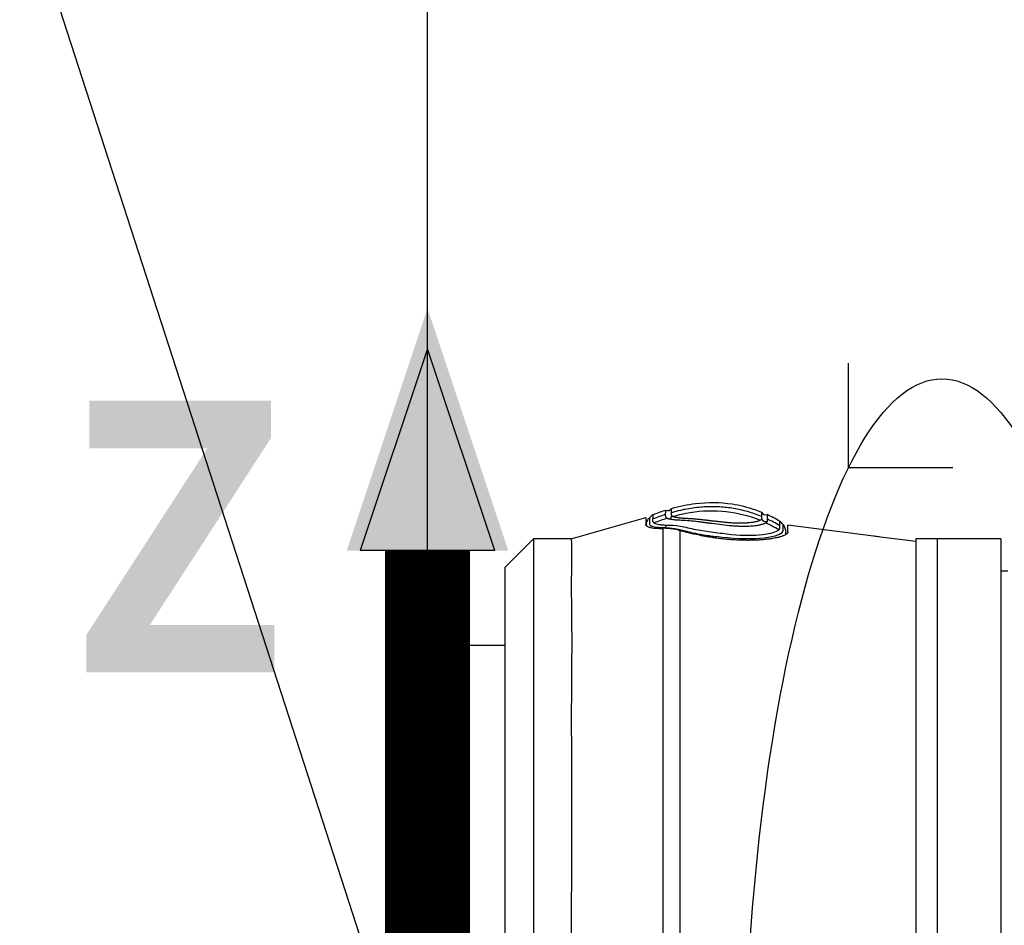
# Model space of a CAD drawing. Header units: millimetres. Extents: x 0 to 4378, y 0 to 2376.
# Tile 453 of 656: x 1376 to 1445, y 1881 to 1945. Entities that reach past the tile are written whole.
import ezdxf

# ---------------------------------------------------------------- set-up
doc = ezdxf.new("R2010")
doc.units = ezdxf.units.MM
doc.header["$LTSCALE"] = 0.2
doc.layers.add('12_Before Rev.Num.', color=5, linetype='Continuous')
doc.layers.add('13_After Rev.Num.', color=6, linetype='Continuous')
doc.styles.add('Rainbow-4.0 Style', font='malgunsl.ttf')
doc.styles.add('Rainbow-5.0 Style', font='malgunsl.ttf')
doc.dimstyles.new('Rainbow-4.0 Style', dxfattribs={"dimtxt": 3.5, "dimasz": 2.5, "dimexe": 1, "dimexo": 1, "dimgap": 1, "dimtad": 1, "dimdsep": 46, "dimtxsty": 'Rainbow-4.0 Style', "dimcen": 0, "dimclrd": 251, "dimclre": 251, "dimclrt": 7, "dimazin": 3, "dimtp": 0.1, "dimtm": 0.1, "dimtfac": 0.61, "dimtmove": 0, "dimatfit": 3, "dimfxl": 1, "dimlwd": -1, "dimlwe": -1, "dimarcsym": 1})
doc.dimstyles.new('Rainbow-5.0 Style', dxfattribs={"dimtxt": 4.5, "dimasz": 2.5, "dimexe": 1, "dimexo": 1, "dimgap": 1, "dimtad": 1, "dimdsep": 46, "dimtxsty": 'Rainbow-5.0 Style', "dimcen": 0, "dimclrd": 251, "dimclre": 251, "dimclrt": 7, "dimazin": 3, "dimtp": 0.1, "dimtm": 0.1, "dimtfac": 0.61, "dimtmove": 0, "dimatfit": 3, "dimfxl": 1, "dimlwd": -1, "dimlwe": -1, "dimarcsym": 1})

# ---------------------------------------------------------------- blocks, each defined once
blk = doc.blocks.new('*D127')
at = {"color": 251, "linetype": 'ByBlock', "transparency": 16777216}
for p, q in [((1404.744, 1904.59), (1404.744, 1965.265)), ((1501.444, 1915.281), (1501.444, 1965.265)), ((1488.944, 1960.265), (1417.244, 1960.265))]:
    blk.add_line(p, q, dxfattribs=at)
at = {"color": 251, "transparency": 16777216}
for points in [[(1417.244, 1962.349), (1417.244, 1958.182), (1404.744, 1960.265)], [(1488.944, 1962.349), (1488.944, 1958.182), (1501.444, 1960.265)]]:
    blk.add_solid(points, dxfattribs=at)
at = {"layer": 'Defpoints', "color": 0, "transparency": 16777216}
for p in [(1404.744, 1960.265), (1501.444, 1910.281), (1404.744, 1899.59)]:
    blk.add_point(p, dxfattribs=at)
at = {"color": 7, "transparency": 16777216, "insert": (1453.094, 1974.313), "char_height": 17.5, "attachment_point": 5, "style": 'Rainbow-4.0 Style'}
blk.add_mtext('96.7', dxfattribs=at)
blk = doc.blocks.new('A$C078f5041')
for p, q in [((-197.241, 1408.2), (-191.98, 1409.703)), ((-191.98, 1409.26), (-191.98, 1409.257)), ((-191.927, 1409.176), (-191.927, 1409.125)), ((-182.086, 1408.557), (-182.086, 1408.538)), ((-181.938, 1408.68), (-181.938, 1409.168)), ((-181.938, 1408.68), (-181.938, 1409.168)), ((-175.9, 1408.399), (-181.938, 1409.168)), ((-201.9, 1406.2), (-199.9, 1408.2)), ((-199.9, 1408.2), (-199.9, 1330.2)), ((-197.241, 1408.2), (-199.9, 1408.2)), ((-189.566, 1408.299), (-189.566, 1408.299)), ((-187.015, 1408.368), (-187.015, 1408.257)), ((-172.9, 1408.014), (-175.4, 1408.332)), ((-172.9, 1408.2), (-172.9, 1330.2)), ((-166.9, 1408.2), (-172.9, 1408.2)), ((-171.4, 1408.2), (-171.4, 1330.2)), ((-166.9, 1408.2), (-166.9, 1330.2)), ((-189.566, 1406.839), (-189.566, 1406.839)), ((-189.566, 1406.439), (-189.566, 1406.439)), ((-201.9, 1332.2), (-201.9, 1406.2)), ((-166.4, 1405.913), (-166.9, 1405.921)), ((-189.566, 1405.438), (-189.566, 1405.438)), ((-189.566, 1405.438), (-189.566, 1405.438)), ((-207.4, 1399.675), (-206.4, 1400.675)), ((-206.4, 1400.675), (-206.4, 1337.725)), ((-201.9, 1400.675), (-206.4, 1400.675)), ((-207.4, 1338.725), (-207.4, 1399.675))]:
    blk.add_line(p, q)
for centre, major_axis, ratio, start_param, end_param in [((-346.402, 580.065), (160.838, 830.247), 0.102375, 0.056039, 0.065477), ((-190.482, 1410.596), (-0.199, 0.356), 0.831407, 2.296035, 3.622073), ((-183.497, 1410.262), (-0.344, -0.089), 0.999995, 0.248571, 1.570796), ((-668.912, -1187.939), (-483.31, -2598.562), 0.058286, 3.120436, 3.126751), ((-190.404, 1410.061), (0.103, -0.425), 0.704383, 5.765376, 7.080828), ((-183.492, 1409.786), (-0.225, -0.286), 0.974625, 5.861247, 7.187926), ((-184.849, 1398.381), (4.315, -11.319), 0.717714, 2.404672, 2.506539), ((-181.898, 1368.514), (-1.503, 41.407), 0.004407, 0.122192, 0.153006), ((-184.743, 1398.865), (-4.562, 11.076), 0.720786, 5.518786, 5.618693)]:
    blk.add_ellipse(centre, major_axis=major_axis, ratio=ratio, start_param=start_param, end_param=end_param)
for points, knots in [([(-190.169, 1410.356), (-189.59, 1410.52), (-189.02, 1410.635), (-187.575, 1410.81), (-186.714, 1410.799), (-185.329, 1410.585), (-184.794, 1410.451), (-184.114, 1410.214), (-183.96, 1410.155), (-183.808, 1410.092)], [0.073579, 0.073579, 0.073579, 0.073579, 1.773456, 1.773456, 4.450629, 4.450629, 6.187837, 6.187837, 6.697117, 6.697117, 6.697117, 6.697117]), ([(-191.698, 1409.716), (-191.655, 1409.753), (-191.614, 1409.789), (-191.573, 1409.825), (-191.538, 1409.855), (-191.503, 1409.885), (-191.469, 1409.915)], [-0.3063844, -0.3063844, -0.3063844, -0.3063844, -0.1395606, -0.1395606, -0.1395606, 0, 0, 0, 0]), ([(-191.47, 1409.609), (-191.46, 1409.715), (-191.465, 1409.793), (-191.466, 1409.893), (-191.467, 1409.917), (-191.469, 1409.915)], [35.720727, 35.720727, 35.720727, 35.720727, 38.259702, 38.259702, 40.798702, 40.798702, 40.798702, 40.798702]), ([(-191.469, 1409.915), (-191.368, 1409.955), (-191.268, 1409.994), (-191.031, 1410.081), (-190.895, 1410.129), (-190.696, 1410.195), (-190.634, 1410.216), (-190.572, 1410.235)], [-1.0896741, -1.0896741, -1.0896741, -1.0896741, -0.7634499, -0.7634499, -0.3184296, -0.3184296, -0.1133023, -0.1133023, -0.1133023, -0.1133023]), ([(-190.577, 1409.93), (-190.577, 1409.982), (-190.573, 1410.028), (-190.569, 1410.106), (-190.57, 1410.138), (-190.57, 1410.212), (-190.571, 1410.236), (-190.572, 1410.235)], [-0.4993421, -0.4993421, -0.4993421, -0.4993421, -0.3742808, -0.3742808, -0.2496082, -0.2496082, -0.0000001, -0.0000001, -0.0000001, -0.0000001]), ([(-190.465, 1409.658), (-190.484, 1409.671), (-190.498, 1409.683), (-190.51, 1409.695), (-190.512, 1409.696), (-190.513, 1409.698), (-190.514, 1409.699), (-190.517, 1409.701), (-190.519, 1409.704), (-190.521, 1409.706), (-190.532, 1409.718), (-190.54, 1409.731), (-190.547, 1409.743), (-190.549, 1409.746), (-190.55, 1409.75), (-190.552, 1409.753), (-190.557, 1409.763), (-190.561, 1409.774), (-190.564, 1409.784), (-190.564, 1409.785), (-190.564, 1409.786), (-190.564, 1409.786), (-190.565, 1409.79), (-190.566, 1409.794), (-190.567, 1409.798), (-190.57, 1409.81), (-190.571, 1409.822), (-190.573, 1409.834), (-190.573, 1409.838), (-190.573, 1409.841), (-190.573, 1409.844), (-190.575, 1409.859), (-190.575, 1409.874), (-190.576, 1409.888), (-190.576, 1409.891), (-190.576, 1409.894), (-190.576, 1409.896), (-190.576, 1409.9), (-190.576, 1409.903), (-190.576, 1409.907), (-190.576, 1409.915), (-190.577, 1409.923), (-190.577, 1409.93)], [-6.865662, -6.865662, -6.865662, -6.865662, -6.609399, -6.609399, -6.609399, -6.579813, -6.579813, -6.579813, -6.53091, -6.53091, -6.53091, -6.266176, -6.266176, -6.266176, -6.199058, -6.199058, -6.199058, -5.970801, -5.970801, -5.970801, -5.957017, -5.957017, -5.957017, -5.869205, -5.869205, -5.869205, -5.609456, -5.609456, -5.609456, -5.540502, -5.540502, -5.540502, -5.212131, -5.212131, -5.212131, -5.149586, -5.149586, -5.149586, -5.069835, -5.069835, -5.069835, -4.883829, -4.883829, -4.883829, -4.883829]), ([(-190.118, 1409.817), (-190.19, 1409.897), (-190.172, 1409.976), (-190.17, 1410.049), (-190.17, 1410.051), (-190.17, 1410.053)], [-6.865662, -6.865662, -6.865662, -6.865662, -5.149247, -5.149247, -5.09617, -5.09617, -5.09617, -5.09617]), ([(-183.811, 1409.787), (-183.969, 1409.852), (-184.129, 1409.913), (-184.453, 1410.026), (-184.618, 1410.079), (-184.95, 1410.174), (-185.116, 1410.217), (-185.445, 1410.291), (-185.607, 1410.323), (-185.932, 1410.377), (-186.096, 1410.4), (-186.425, 1410.437), (-186.59, 1410.451), (-186.844, 1410.465), (-186.932, 1410.469), (-187.196, 1410.476), (-187.373, 1410.476), (-187.733, 1410.465), (-187.915, 1410.455), (-188.283, 1410.423), (-188.468, 1410.402), (-188.838, 1410.35), (-189.023, 1410.319), (-189.316, 1410.262), (-189.423, 1410.24), (-189.742, 1410.168), (-189.955, 1410.114), (-190.17, 1410.053)], [1.942734, 1.942734, 1.942734, 1.942734, 2.457474, 2.457474, 2.98419, 2.98419, 3.510907, 3.510907, 4.015962, 4.015962, 4.522549, 4.522549, 5.027309, 5.027309, 5.294969, 5.294969, 5.829294, 5.829294, 6.374332, 6.374332, 6.921029, 6.921029, 7.461655, 7.461655, 7.771433, 7.771433, 8.384461, 8.384461, 8.384461, 8.384461]), ([(-190.17, 1410.053), (-190.168, 1410.12), (-190.168, 1410.176), (-190.167, 1410.313), (-190.169, 1410.357), (-190.169, 1410.356)], [-5.096168, -5.096168, -5.096168, -5.096168, -3.43283, -3.43283, 0, 0, 0, 0]), ([(-183.918, 1409.511), (-184.087, 1409.58), (-184.258, 1409.644), (-185.234, 1409.974), (-186.09, 1410.132), (-186.95, 1410.165), (-187.796, 1410.196), (-188.631, 1410.108), (-189.652, 1409.885), (-189.856, 1409.835), (-190.06, 1409.778)], [1.993029, 1.993029, 1.993029, 1.993029, 2.541442, 2.541442, 5.082989, 5.1247, 5.1247, 7.624618, 7.624618, 8.25646, 8.25646, 8.25646, 8.25646]), ([(-183.407, 1409.919), (-183.407, 1409.919), (-183.408, 1409.893), (-183.409, 1409.829), (-183.41, 1409.814), (-183.41, 1409.786), (-183.41, 1409.773), (-183.411, 1409.718), (-183.411, 1409.669), (-183.412, 1409.612)], [-0.5012623, -0.5012623, -0.5012623, -0.5012623, -0.2506621, -0.2506621, -0.1880427, -0.1880427, -0.1410103, -0.1410103, -0.0000618, -0.0000618, -0.0000618, -0.0000618]), ([(-191.98, 1409.703), (-191.98, 1409.703), (-191.98, 1409.703), (-191.98, 1409.703), (-191.98, 1409.555), (-191.98, 1409.257)], [0.6052494, 0.6052494, 0.6052494, 0.6052494, 0.6061918, 0.6061918, 1.2123836, 1.2123836, 1.2123836, 1.2123836]), ([(-191.98, 1409.257), (-191.98, 1409.254), (-191.98, 1409.25), (-191.98, 1409.247), (-191.98, 1409.244), (-191.98, 1409.241), (-191.98, 1409.237), (-191.98, 1409.236), (-191.98, 1409.235), (-191.98, 1409.233), (-191.98, 1409.232), (-191.98, 1409.231), (-191.98, 1409.23), (-191.98, 1409.226), (-191.98, 1409.222), (-191.98, 1409.218), (-191.98, 1409.217), (-191.98, 1409.215), (-191.979, 1409.214), (-191.979, 1409.21), (-191.978, 1409.207), (-191.978, 1409.203), (-191.977, 1409.199), (-191.976, 1409.196), (-191.974, 1409.192), (-191.974, 1409.19), (-191.973, 1409.189), (-191.973, 1409.187), (-191.972, 1409.186), (-191.972, 1409.185), (-191.971, 1409.184), (-191.965, 1409.169), (-191.956, 1409.155), (-191.944, 1409.142), (-191.939, 1409.136), (-191.932, 1409.129), (-191.925, 1409.123), (-191.907, 1409.108), (-191.885, 1409.093), (-191.858, 1409.079), (-191.83, 1409.064), (-191.796, 1409.05), (-191.758, 1409.038), (-191.741, 1409.032), (-191.722, 1409.026), (-191.702, 1409.021), (-191.676, 1409.014), (-191.648, 1409.007), (-191.619, 1409.001), (-191.556, 1408.988), (-191.485, 1408.977), (-191.406, 1408.968), (-191.36, 1408.963), (-191.312, 1408.959), (-191.261, 1408.955), (-191.192, 1408.95), (-191.119, 1408.947), (-191.041, 1408.945), (-190.963, 1408.943), (-190.881, 1408.943), (-190.795, 1408.944), (-190.787, 1408.944), (-190.778, 1408.945), (-190.77, 1408.949)], [-0.3780935, -0.3780935, -0.3780935, -0.3780935, -0.3727109, -0.3727109, -0.3727109, -0.3664788, -0.3664788, -0.3664788, -0.3638433, -0.3638433, -0.3638433, -0.3610967, -0.3610967, -0.3610967, -0.3527538, -0.3527538, -0.3527538, -0.3494895, -0.3494895, -0.3494895, -0.3408612, -0.3408612, -0.3408612, -0.3325641, -0.3325641, -0.3325641, -0.3289343, -0.3289343, -0.3289343, -0.3269457, -0.3269457, -0.3269457, -0.296525, -0.296525, -0.296525, -0.2821356, -0.2821356, -0.2821356, -0.2455482, -0.2455482, -0.2455482, -0.2065115, -0.2065115, -0.2065115, -0.188521, -0.188521, -0.188521, -0.1647929, -0.1647929, -0.1647929, -0.1138401, -0.1138401, -0.1138401, -0.084333, -0.084333, -0.084333, -0.0442219, -0.0442219, -0.0442219, -0.0042156, -0.0042156, -0.0042156, -0.0003025, -0.0003025, -0.0003025, -0.0003025]), ([(-191.927, 1409.129), (-191.941, 1409.141), (-191.952, 1409.154), (-191.961, 1409.167), (-191.965, 1409.174), (-191.969, 1409.18), (-191.971, 1409.187), (-191.972, 1409.188), (-191.972, 1409.189), (-191.972, 1409.19), (-191.974, 1409.194), (-191.975, 1409.198), (-191.976, 1409.201), (-191.977, 1409.205), (-191.978, 1409.209), (-191.979, 1409.212), (-191.979, 1409.214), (-191.979, 1409.216), (-191.979, 1409.217), (-191.98, 1409.221), (-191.98, 1409.224), (-191.98, 1409.228), (-191.98, 1409.229), (-191.98, 1409.23), (-191.98, 1409.23)], [-0.11536978, -0.11536978, -0.11536978, -0.11536978, -0.08038727, -0.08038727, -0.08038727, -0.06258633, -0.06258633, -0.06258633, -0.06051252, -0.06051252, -0.06051252, -0.05037031, -0.05037031, -0.05037031, -0.03979883, -0.03979883, -0.03979883, -0.03503989, -0.03503989, -0.03503989, -0.02478401, -0.02478401, -0.02478401, -0.02296161, -0.02296161, -0.02296161, -0.02296161]), ([(-191.927, 1409.218), (-191.927, 1409.218), (-191.928, 1409.201), (-191.927, 1409.155), (-191.927, 1409.146), (-191.927, 1409.136), (-191.927, 1409.125)], [-137.742306, -137.742306, -137.742306, -137.742306, -135.362241, -135.362241, -135.362241, -134.896787, -134.896787, -134.896787, -134.896787]), ([(-191.927, 1409.218), (-191.927, 1409.36), (-191.869, 1409.515), (-191.777, 1409.632), (-191.753, 1409.663), (-191.726, 1409.692), (-191.698, 1409.716)], [0, 0, 0, 0, 0.4588307, 0.4588307, 0.4588307, 0.5812012, 0.5812012, 0.5812012, 0.5812012]), ([(-190.636, 1408.983), (-190.681, 1408.982), (-190.725, 1408.981), (-190.768, 1408.981), (-190.804, 1408.981), (-190.839, 1408.982), (-190.873, 1408.983), (-190.931, 1408.985), (-190.988, 1408.988), (-191.041, 1408.993), (-191.056, 1408.994), (-191.071, 1408.995), (-191.086, 1408.997), (-191.139, 1409.002), (-191.189, 1409.008), (-191.235, 1409.014), (-191.241, 1409.015), (-191.248, 1409.016), (-191.255, 1409.017), (-191.258, 1409.018), (-191.261, 1409.018), (-191.264, 1409.018), (-191.337, 1409.03), (-191.4, 1409.043), (-191.455, 1409.059), (-191.464, 1409.062), (-191.474, 1409.065), (-191.483, 1409.068), (-191.523, 1409.082), (-191.558, 1409.097), (-191.586, 1409.113), (-191.596, 1409.118), (-191.604, 1409.124), (-191.612, 1409.13), (-191.614, 1409.131), (-191.615, 1409.132), (-191.616, 1409.133), (-191.655, 1409.161), (-191.677, 1409.192), (-191.689, 1409.223), (-191.691, 1409.228), (-191.693, 1409.232), (-191.694, 1409.236), (-191.706, 1409.275), (-191.703, 1409.315), (-191.699, 1409.353), (-191.696, 1409.376), (-191.693, 1409.399), (-191.691, 1409.421), (-191.691, 1409.43), (-191.69, 1409.438), (-191.691, 1409.446), (-191.691, 1409.447), (-191.691, 1409.448), (-191.691, 1409.449), (-191.693, 1409.486), (-191.694, 1409.519), (-191.694, 1409.548), (-191.695, 1409.56), (-191.695, 1409.572), (-191.695, 1409.582), (-191.696, 1409.608), (-191.696, 1409.63), (-191.697, 1409.648), (-191.697, 1409.65), (-191.697, 1409.652), (-191.697, 1409.654), (-191.697, 1409.654), (-191.697, 1409.655), (-191.697, 1409.655), (-191.697, 1409.671), (-191.698, 1409.684), (-191.698, 1409.694), (-191.698, 1409.704), (-191.698, 1409.711), (-191.698, 1409.714), (-191.698, 1409.716), (-191.698, 1409.717), (-191.698, 1409.716), (-191.698, 1409.716), (-191.698, 1409.716), (-191.698, 1409.716)], [-37.039105, -37.039105, -37.039105, -37.039105, -36.822836, -36.822836, -36.822836, -36.643389, -36.643389, -36.643389, -36.332343, -36.332343, -36.332343, -36.24204, -36.24204, -36.24204, -35.922154, -35.922154, -35.922154, -35.874662, -35.874662, -35.874662, -35.852961, -35.852961, -35.852961, -35.331588, -35.331588, -35.331588, -35.24004, -35.24004, -35.24004, -34.826921, -34.826921, -34.826921, -34.689772, -34.689772, -34.689772, -34.66644, -34.66644, -34.66644, -33.987442, -33.987442, -33.987442, -33.892512, -33.892512, -33.892512, -33.050799, -33.050799, -33.050799, -32.53158, -32.53158, -32.53158, -32.31956, -32.31956, -32.31956, -32.29683, -32.29683, -32.29683, -31.361691, -31.361691, -31.361691, -30.969429, -30.969429, -30.969429, -30.041878, -30.041878, -30.041878, -29.935323, -29.935323, -29.935323, -29.920458, -29.920458, -29.920458, -29.01852, -29.01852, -29.01852, -28.106501, -28.106501, -28.106501, -27.574383, -27.574383, -27.574383, -27.547428, -27.547428, -27.547428, -27.547428]), ([(-191.389, 1409.331), (-191.395, 1409.336), (-191.4, 1409.341), (-191.405, 1409.345), (-191.415, 1409.356), (-191.424, 1409.367), (-191.432, 1409.378), (-191.437, 1409.386), (-191.442, 1409.394), (-191.447, 1409.401), (-191.451, 1409.409), (-191.455, 1409.417), (-191.458, 1409.425), (-191.462, 1409.435), (-191.465, 1409.444), (-191.467, 1409.453), (-191.469, 1409.46), (-191.47, 1409.466), (-191.471, 1409.472), (-191.473, 1409.488), (-191.474, 1409.503), (-191.474, 1409.519), (-191.474, 1409.52), (-191.474, 1409.52), (-191.474, 1409.52), (-191.474, 1409.536), (-191.474, 1409.55), (-191.473, 1409.565), (-191.473, 1409.567), (-191.473, 1409.569), (-191.473, 1409.572), (-191.472, 1409.584), (-191.47, 1409.597), (-191.47, 1409.609)], [33.655801, 33.655801, 33.655801, 33.655801, 33.760753, 33.760753, 33.760753, 33.999826, 33.999826, 33.999826, 34.167322, 34.167322, 34.167322, 34.344655, 34.344655, 34.344655, 34.552306, 34.552306, 34.552306, 34.688313, 34.688313, 34.688313, 35.03414, 35.03414, 35.03414, 35.045022, 35.045022, 35.045022, 35.377316, 35.377316, 35.377316, 35.42629, 35.42629, 35.42629, 35.7207, 35.7207, 35.7207, 35.7207]), ([(-191.389, 1409.331), (-191.315, 1409.271), (-191.157, 1409.237), (-190.951, 1409.205), (-190.866, 1409.195), (-190.73, 1409.186), (-190.681, 1409.184), (-190.607, 1409.179), (-190.582, 1409.178), (-190.526, 1409.176), (-190.499, 1409.176), (-190.472, 1409.178)], [0.0000538, 0.0000538, 0.0000538, 0.0000538, 0.1360295, 0.1360295, 0.2106392, 0.2106392, 0.2494225, 0.2494225, 0.2689535, 0.2689535, 0.2912981, 0.2912981, 0.2912981, 0.2912981]), ([(-183.504, 1409.33), (-183.521, 1409.32), (-183.539, 1409.309), (-183.56, 1409.299), (-183.58, 1409.289), (-183.603, 1409.279), (-183.627, 1409.269), (-183.652, 1409.259), (-183.679, 1409.249), (-183.707, 1409.24), (-183.736, 1409.23), (-183.766, 1409.221), (-183.799, 1409.212), (-183.832, 1409.202), (-183.867, 1409.193), (-183.904, 1409.185), (-183.941, 1409.176), (-183.98, 1409.168), (-184.021, 1409.16), (-184.122, 1409.14), (-184.234, 1409.123), (-184.357, 1409.109), (-184.497, 1409.093), (-184.649, 1409.084), (-184.811, 1409.08), (-184.861, 1409.079), (-184.911, 1409.078), (-184.963, 1409.078), (-184.979, 1409.078), (-184.995, 1409.078), (-185.011, 1409.078), (-185.065, 1409.078), (-185.119, 1409.079), (-185.174, 1409.08), (-185.192, 1409.081), (-185.21, 1409.081), (-185.228, 1409.082), (-185.237, 1409.082), (-185.246, 1409.082), (-185.255, 1409.082), (-185.29, 1409.084), (-185.325, 1409.085), (-185.36, 1409.086), (-185.394, 1409.088), (-185.429, 1409.089), (-185.464, 1409.091), (-185.516, 1409.094), (-185.569, 1409.097), (-185.622, 1409.1), (-185.656, 1409.102), (-185.691, 1409.105), (-185.725, 1409.107), (-185.778, 1409.111), (-185.831, 1409.115), (-185.884, 1409.12), (-185.892, 1409.12), (-185.9, 1409.121), (-185.908, 1409.121), (-186.134, 1409.14), (-186.368, 1409.165), (-186.606, 1409.194), (-186.835, 1409.221), (-187.065, 1409.251), (-187.292, 1409.281), (-187.328, 1409.286), (-187.365, 1409.291), (-187.401, 1409.296), (-187.435, 1409.3), (-187.468, 1409.304), (-187.501, 1409.308), (-187.538, 1409.313), (-187.574, 1409.318), (-187.611, 1409.323), (-187.628, 1409.325), (-187.645, 1409.327), (-187.662, 1409.329), (-187.704, 1409.335), (-187.745, 1409.34), (-187.786, 1409.345), (-187.826, 1409.35), (-187.867, 1409.356), (-187.907, 1409.361), (-187.952, 1409.367), (-187.997, 1409.372), (-188.042, 1409.378), (-188.09, 1409.384), (-188.138, 1409.39), (-188.185, 1409.396), (-188.194, 1409.397), (-188.203, 1409.398), (-188.212, 1409.399), (-188.221, 1409.4), (-188.23, 1409.401), (-188.24, 1409.403), (-188.299, 1409.41), (-188.359, 1409.417), (-188.417, 1409.424), (-188.436, 1409.426), (-188.455, 1409.428), (-188.474, 1409.43), (-188.668, 1409.451), (-188.853, 1409.469), (-189.027, 1409.481), (-189.221, 1409.495), (-189.404, 1409.505), (-189.572, 1409.515), (-189.596, 1409.517), (-189.619, 1409.518), (-189.642, 1409.52), (-189.687, 1409.523), (-189.73, 1409.525), (-189.772, 1409.528), (-189.778, 1409.529), (-189.785, 1409.529), (-189.791, 1409.53), (-189.824, 1409.532), (-189.856, 1409.535), (-189.888, 1409.537), (-189.902, 1409.538), (-189.915, 1409.54), (-189.929, 1409.541), (-189.973, 1409.545), (-190.015, 1409.549), (-190.054, 1409.554), (-190.094, 1409.558), (-190.131, 1409.563), (-190.167, 1409.569), (-190.201, 1409.574), (-190.234, 1409.58), (-190.265, 1409.586), (-190.295, 1409.593), (-190.322, 1409.6), (-190.348, 1409.607), (-190.35, 1409.608), (-190.353, 1409.609), (-190.356, 1409.61), (-190.378, 1409.616), (-190.398, 1409.624), (-190.416, 1409.631), (-190.434, 1409.64), (-190.451, 1409.648), (-190.465, 1409.658)], [-16.234798, -16.234798, -16.234798, -16.234798, -16.026959, -16.026959, -16.026959, -15.818142, -15.818142, -15.818142, -15.608132, -15.608132, -15.608132, -15.39666, -15.39666, -15.39666, -15.183436, -15.183436, -15.183436, -14.968149, -14.968149, -14.968149, -14.441384, -14.441384, -14.441384, -13.841738, -13.841738, -13.841738, -13.657657, -13.657657, -13.657657, -13.601016, -13.601016, -13.601016, -13.412105, -13.412105, -13.412105, -13.35156, -13.35156, -13.35156, -13.32125, -13.32125, -13.32125, -13.203501, -13.203501, -13.203501, -13.09019, -13.09019, -13.09019, -12.919316, -12.919316, -12.919316, -12.809467, -12.809467, -12.809467, -12.642849, -12.642849, -12.642849, -12.618729, -12.618729, -12.618729, -11.917254, -11.917254, -11.917254, -11.240825, -11.240825, -11.240825, -11.131708, -11.131708, -11.131708, -11.032541, -11.032541, -11.032541, -10.922432, -10.922432, -10.922432, -10.870941, -10.870941, -10.870941, -10.745498, -10.745498, -10.745498, -10.621827, -10.621827, -10.621827, -10.482677, -10.482677, -10.482677, -10.333957, -10.333957, -10.333957, -10.305209, -10.305209, -10.305209, -10.27642, -10.27642, -10.27642, -10.086765, -10.086765, -10.086765, -10.024469, -10.024469, -10.024469, -9.391969, -9.391969, -9.391969, -8.682835, -8.682835, -8.682835, -8.583471, -8.583471, -8.583471, -8.390355, -8.390355, -8.390355, -8.360443, -8.360443, -8.360443, -8.207277, -8.207277, -8.207277, -8.139102, -8.139102, -8.139102, -7.919546, -7.919546, -7.919546, -7.702043, -7.702043, -7.702043, -7.486681, -7.486681, -7.486681, -7.273538, -7.273538, -7.273538, -7.251281, -7.251281, -7.251281, -7.062748, -7.062748, -7.062748, -6.865662, -6.865662, -6.865662, -6.865662]), ([(-190.06, 1409.778), (-190.072, 1409.785), (-190.083, 1409.791), (-190.093, 1409.797), (-190.102, 1409.804), (-190.111, 1409.81), (-190.118, 1409.817)], [0, 0, 0, 0, 0.01422053, 0.01422053, 0.01422053, 0.02836464, 0.02836464, 0.02836464, 0.02836464]), ([(-186.174, 1409.347), (-186.193, 1409.349), (-186.211, 1409.351), (-186.23, 1409.352), (-186.273, 1409.356), (-186.315, 1409.36), (-186.358, 1409.365), (-186.399, 1409.369), (-186.441, 1409.373), (-186.482, 1409.377), (-186.524, 1409.381), (-186.566, 1409.386), (-186.608, 1409.39), (-186.65, 1409.395), (-186.693, 1409.399), (-186.736, 1409.404), (-186.74, 1409.405), (-186.744, 1409.405), (-186.748, 1409.405), (-186.798, 1409.411), (-186.847, 1409.416), (-186.895, 1409.422), (-186.899, 1409.422), (-186.903, 1409.423), (-186.907, 1409.423), (-186.928, 1409.425), (-186.949, 1409.428), (-186.97, 1409.43), (-186.991, 1409.433), (-187.012, 1409.435), (-187.033, 1409.437), (-187.072, 1409.442), (-187.11, 1409.446), (-187.149, 1409.451), (-187.19, 1409.455), (-187.232, 1409.46), (-187.273, 1409.465), (-187.317, 1409.47), (-187.361, 1409.475), (-187.405, 1409.48), (-187.446, 1409.485), (-187.488, 1409.49), (-187.53, 1409.495), (-187.574, 1409.5), (-187.618, 1409.505), (-187.662, 1409.51), (-187.673, 1409.512), (-187.684, 1409.513), (-187.695, 1409.514), (-187.737, 1409.519), (-187.779, 1409.524), (-187.82, 1409.528), (-187.861, 1409.533), (-187.902, 1409.538), (-187.943, 1409.542), (-187.98, 1409.546), (-188.017, 1409.55), (-188.054, 1409.554), (-188.11, 1409.56), (-188.165, 1409.566), (-188.219, 1409.572), (-188.258, 1409.576), (-188.296, 1409.58), (-188.334, 1409.583), (-188.38, 1409.588), (-188.425, 1409.592), (-188.47, 1409.596), (-188.505, 1409.599), (-188.541, 1409.602), (-188.576, 1409.605), (-188.613, 1409.608), (-188.65, 1409.611), (-188.687, 1409.614), (-188.722, 1409.616), (-188.756, 1409.618), (-188.79, 1409.62), (-188.819, 1409.622), (-188.848, 1409.623), (-188.877, 1409.625), (-188.891, 1409.625), (-188.906, 1409.626), (-188.92, 1409.626), (-188.942, 1409.627), (-188.964, 1409.628), (-188.985, 1409.629), (-189.019, 1409.631), (-189.052, 1409.633), (-189.084, 1409.635), (-189.111, 1409.637), (-189.138, 1409.639), (-189.164, 1409.641), (-189.207, 1409.644), (-189.25, 1409.647), (-189.291, 1409.65), (-189.303, 1409.65), (-189.315, 1409.651), (-189.327, 1409.652), (-189.373, 1409.656), (-189.417, 1409.659), (-189.46, 1409.663), (-189.465, 1409.664), (-189.47, 1409.664), (-189.475, 1409.665), (-189.504, 1409.667), (-189.532, 1409.67), (-189.56, 1409.673), (-189.577, 1409.675), (-189.593, 1409.677), (-189.609, 1409.679), (-189.651, 1409.683), (-189.691, 1409.689), (-189.728, 1409.694), (-189.766, 1409.7), (-189.801, 1409.705), (-189.834, 1409.712), (-189.866, 1409.718), (-189.896, 1409.724), (-189.924, 1409.731), (-189.951, 1409.738), (-189.977, 1409.746), (-189.999, 1409.754), (-190.022, 1409.761), (-190.042, 1409.77), (-190.06, 1409.778)], [-12.546701, -12.546701, -12.546701, -12.546701, -12.483026, -12.483026, -12.483026, -12.341111, -12.341111, -12.341111, -12.204741, -12.204741, -12.204741, -12.067764, -12.067764, -12.067764, -11.928811, -11.928811, -11.928811, -11.915365, -11.915365, -11.915365, -11.755971, -11.755971, -11.755971, -11.742692, -11.742692, -11.742692, -11.674601, -11.674601, -11.674601, -11.605161, -11.605161, -11.605161, -11.478618, -11.478618, -11.478618, -11.341953, -11.341953, -11.341953, -11.197976, -11.197976, -11.197976, -11.061509, -11.061509, -11.061509, -10.916193, -10.916193, -10.916193, -10.879513, -10.879513, -10.879513, -10.740833, -10.740833, -10.740833, -10.602154, -10.602154, -10.602154, -10.47376, -10.47376, -10.47376, -10.279513, -10.279513, -10.279513, -10.141882, -10.141882, -10.141882, -9.976487, -9.976487, -9.976487, -9.844478, -9.844478, -9.844478, -9.702254, -9.702254, -9.702254, -9.566809, -9.566809, -9.566809, -9.450571, -9.450571, -9.450571, -9.391324, -9.391324, -9.391324, -9.300813, -9.300813, -9.300813, -9.160415, -9.160415, -9.160415, -9.043812, -9.043812, -9.043812, -8.849774, -8.849774, -8.849774, -8.794334, -8.794334, -8.794334, -8.576118, -8.576118, -8.576118, -8.550886, -8.550886, -8.550886, -8.401614, -8.401614, -8.401614, -8.312237, -8.312237, -8.312237, -8.077395, -8.077395, -8.077395, -7.845945, -7.845945, -7.845945, -7.617594, -7.617594, -7.617594, -7.392075, -7.392075, -7.392075, -7.169122, -7.169122, -7.169122, -7.169122]), ([(-182.296, 1409.214), (-182.3, 1409.218), (-182.293, 1409.171), (-182.313, 1408.978), (-182.248, 1408.825), (-182.472, 1408.469), (-183.057, 1408.304), (-184.763, 1408.158), (-185.889, 1408.202), (-187.015, 1408.368)], [0, 0, 0, 0, 3.441683, 3.441683, 6.883366, 6.883366, 10.325049, 10.325049, 13.766731, 13.766731, 13.766731, 13.766731]), ([(-183.918, 1409.511), (-183.935, 1409.5), (-183.955, 1409.49), (-183.977, 1409.481), (-183.998, 1409.471), (-184.022, 1409.462), (-184.048, 1409.452), (-184.075, 1409.443), (-184.103, 1409.434), (-184.133, 1409.426), (-184.164, 1409.417), (-184.197, 1409.409), (-184.232, 1409.401), (-184.268, 1409.393), (-184.305, 1409.386), (-184.345, 1409.379), (-184.385, 1409.371), (-184.428, 1409.365), (-184.473, 1409.359), (-184.518, 1409.353), (-184.566, 1409.347), (-184.616, 1409.342), (-184.64, 1409.339), (-184.664, 1409.337), (-184.688, 1409.335), (-184.717, 1409.333), (-184.746, 1409.33), (-184.776, 1409.328), (-184.786, 1409.327), (-184.797, 1409.327), (-184.808, 1409.326), (-184.845, 1409.323), (-184.883, 1409.321), (-184.921, 1409.319), (-184.931, 1409.319), (-184.94, 1409.318), (-184.95, 1409.318), (-184.989, 1409.315), (-185.029, 1409.313), (-185.07, 1409.312), (-185.094, 1409.311), (-185.117, 1409.31), (-185.141, 1409.309), (-185.195, 1409.307), (-185.25, 1409.307), (-185.306, 1409.306), (-185.322, 1409.306), (-185.338, 1409.306), (-185.354, 1409.306), (-185.403, 1409.307), (-185.453, 1409.307), (-185.504, 1409.308), (-185.534, 1409.309), (-185.564, 1409.31), (-185.594, 1409.311), (-185.648, 1409.313), (-185.703, 1409.315), (-185.759, 1409.318), (-185.797, 1409.32), (-185.836, 1409.322), (-185.875, 1409.325), (-185.924, 1409.328), (-185.974, 1409.331), (-186.024, 1409.335), (-186.073, 1409.339), (-186.123, 1409.343), (-186.174, 1409.347)], [-16.152776, -16.152776, -16.152776, -16.152776, -15.932591, -15.932591, -15.932591, -15.710852, -15.710852, -15.710852, -15.486951, -15.486951, -15.486951, -15.260236, -15.260236, -15.260236, -15.029975, -15.029975, -15.029975, -14.795327, -14.795327, -14.795327, -14.555298, -14.555298, -14.555298, -14.440386, -14.440386, -14.440386, -14.307585, -14.307585, -14.307585, -14.260198, -14.260198, -14.260198, -14.096875, -14.096875, -14.096875, -14.057169, -14.057169, -14.057169, -13.890926, -13.890926, -13.890926, -13.796099, -13.796099, -13.796099, -13.581276, -13.581276, -13.581276, -13.520847, -13.520847, -13.520847, -13.33325, -13.33325, -13.33325, -13.223467, -13.223467, -13.223467, -13.025499, -13.025499, -13.025499, -12.889361, -12.889361, -12.889361, -12.716849, -12.716849, -12.716849, -12.546701, -12.546701, -12.546701, -12.546701]), ([(-183.811, 1409.614), (-183.812, 1409.605), (-183.814, 1409.597), (-183.823, 1409.579), (-183.83, 1409.569), (-183.859, 1409.543), (-183.885, 1409.527), (-183.918, 1409.511)], [0.000001, 0.000001, 0.000001, 0.000001, 0.01709368, 0.01709368, 0.0378542, 0.0378542, 0.07570865, 0.07570865, 0.07570865, 0.07570865]), ([(-183.811, 1409.787), (-183.81, 1409.763), (-183.811, 1409.739), (-183.811, 1409.686), (-183.812, 1409.646), (-183.811, 1409.614)], [0.00009, 0.00009, 0.00009, 0.00009, 0.0569922, 0.0569922, 0.1141254, 0.1141254, 0.1141254, 0.1141254]), ([(-183.411, 1409.437), (-183.412, 1409.433), (-183.413, 1409.43), (-183.414, 1409.426), (-183.418, 1409.413), (-183.426, 1409.4), (-183.437, 1409.386), (-183.439, 1409.384), (-183.442, 1409.381), (-183.444, 1409.378), (-183.453, 1409.369), (-183.463, 1409.359), (-183.475, 1409.35), (-183.478, 1409.348), (-183.481, 1409.345), (-183.485, 1409.343), (-183.491, 1409.339), (-183.497, 1409.334), (-183.504, 1409.33)], [-16.9650672, -16.9650672, -16.9650672, -16.9650672, -16.8938577, -16.8938577, -16.8938577, -16.6195135, -16.6195135, -16.6195135, -16.565263, -16.565263, -16.565263, -16.3716613, -16.3716613, -16.3716613, -16.3245232, -16.3245232, -16.3245232, -16.2362719, -16.2362719, -16.2362719, -16.2362719]), ([(-182.511, 1409.135), (-182.509, 1409.164), (-182.51, 1409.193), (-182.511, 1409.22), (-182.511, 1409.222), (-182.511, 1409.225), (-182.511, 1409.227), (-182.512, 1409.246), (-182.512, 1409.264), (-182.512, 1409.281), (-182.512, 1409.285), (-182.512, 1409.289), (-182.512, 1409.293), (-182.512, 1409.295), (-182.512, 1409.298), (-182.512, 1409.301), (-182.511, 1409.303), (-182.511, 1409.306), (-182.511, 1409.309), (-182.509, 1409.329), (-182.509, 1409.348), (-182.508, 1409.364), (-182.508, 1409.366), (-182.508, 1409.368), (-182.508, 1409.37), (-182.508, 1409.387), (-182.509, 1409.401), (-182.509, 1409.412), (-182.509, 1409.424), (-182.508, 1409.433), (-182.507, 1409.438), (-182.507, 1409.443), (-182.506, 1409.445), (-182.506, 1409.445), (-182.506, 1409.445), (-182.506, 1409.445), (-182.506, 1409.445)], [-18.712231, -18.712231, -18.712231, -18.712231, -17.96021, -17.96021, -17.96021, -17.892214, -17.892214, -17.892214, -17.333339, -17.333339, -17.333339, -17.194469, -17.194469, -17.194469, -17.101944, -17.101944, -17.101944, -16.997475, -16.997475, -16.997475, -16.213042, -16.213042, -16.213042, -16.10971, -16.10971, -16.10971, -15.300883, -15.300883, -15.300883, -14.415103, -14.415103, -14.415103, -13.60411, -13.60411, -13.60411, -13.589462, -13.589462, -13.589462, -13.589462]), ([(-189.566, 1408.79), (-189.571, 1408.792), (-189.577, 1408.793), (-189.582, 1408.795), (-189.608, 1408.803), (-189.637, 1408.81), (-189.666, 1408.818), (-189.699, 1408.827), (-189.732, 1408.835), (-189.765, 1408.843), (-189.83, 1408.858), (-189.894, 1408.871), (-189.958, 1408.883), (-190.051, 1408.9), (-190.142, 1408.914), (-190.231, 1408.924), (-190.262, 1408.928), (-190.293, 1408.931), (-190.324, 1408.934), (-190.403, 1408.941), (-190.48, 1408.946), (-190.555, 1408.948), (-190.592, 1408.949), (-190.629, 1408.95), (-190.665, 1408.95), (-190.683, 1408.951), (-190.701, 1408.951), (-190.718, 1408.95), (-190.737, 1408.95), (-190.754, 1408.95), (-190.77, 1408.949)], [0.0000177, 0.0000177, 0.0000177, 0.0000177, 0.0018436, 0.0018436, 0.0018436, 0.0113111, 0.0113111, 0.0113111, 0.0219172, 0.0219172, 0.0219172, 0.0430262, 0.0430262, 0.0430262, 0.0740295, 0.0740295, 0.0740295, 0.0849798, 0.0849798, 0.0849798, 0.113141, 0.113141, 0.113141, 0.1272106, 0.1272106, 0.1272106, 0.1342458, 0.1342458, 0.1342458, 0.1416401, 0.1416401, 0.1416401, 0.1416401]), ([(-190.77, 1408.949), (-190.77, 1407.912), (-190.77, 1406.145), (-190.77, 1402.507), (-190.77, 1401.064), (-190.77, 1397.892), (-190.77, 1396.172), (-190.77, 1392.467), (-190.77, 1390.46), (-190.77, 1386.292), (-190.77, 1384.133), (-190.77, 1379.665), (-190.77, 1377.334), (-190.77, 1372.662), (-190.77, 1370.315), (-190.77, 1363.24), (-190.77, 1358.504), (-190.77, 1351.911), (-190.77, 1349.812), (-190.77, 1345.811), (-190.77, 1343.891), (-190.77, 1340.353), (-190.77, 1338.737), (-190.77, 1335.806), (-190.77, 1334.481), (-190.77, 1331.194), (-190.77, 1329.708), (-190.77, 1328.941)], [0.0000101, 0.0000101, 0.0000101, 0.0000101, 0.1205223, 0.1205223, 0.1837668, 0.1837668, 0.2470112, 0.2470112, 0.3102557, 0.3102557, 0.3735002, 0.3735002, 0.4367446, 0.4367446, 0.4999891, 0.4999891, 0.6264781, 0.6264781, 0.6897225, 0.6897225, 0.752967, 0.752967, 0.8162115, 0.8162115, 0.879456, 0.879456, 1, 1, 1, 1]), ([(-190.635, 1408.983), (-190.529, 1408.989), (-190.416, 1408.987), (-190.298, 1408.978), (-190.175, 1408.968), (-190.045, 1408.951), (-189.911, 1408.928), (-189.769, 1408.904), (-189.622, 1408.873), (-189.47, 1408.838), (-189.344, 1408.809), (-189.215, 1408.777), (-189.083, 1408.742), (-189.063, 1408.737), (-189.043, 1408.732), (-189.023, 1408.726), (-189.02, 1408.726), (-189.017, 1408.725), (-189.014, 1408.724), (-189.008, 1408.723), (-189.002, 1408.721), (-188.996, 1408.72), (-188.854, 1408.682), (-188.707, 1408.648), (-188.557, 1408.616), (-188.503, 1408.604), (-188.448, 1408.593), (-188.394, 1408.583), (-188.273, 1408.559), (-188.15, 1408.536), (-188.026, 1408.515), (-187.854, 1408.486), (-187.679, 1408.459), (-187.503, 1408.434), (-187.467, 1408.429), (-187.431, 1408.424), (-187.395, 1408.419), (-187.269, 1408.401), (-187.142, 1408.385), (-187.015, 1408.368)], [37.039421, 37.039421, 37.039421, 37.039421, 37.54793, 37.54793, 37.54793, 38.079479, 38.079479, 38.079479, 38.638169, 38.638169, 38.638169, 39.100683, 39.100683, 39.100683, 39.171147, 39.171147, 39.171147, 39.181422, 39.181422, 39.181422, 39.201484, 39.201484, 39.201484, 39.69909, 39.69909, 39.69909, 39.877994, 39.877994, 39.877994, 40.272392, 40.272392, 40.272392, 40.820527, 40.820527, 40.820527, 40.93212, 40.93212, 40.93212, 41.323422, 41.323422, 41.323422, 41.323422]), ([(-190.472, 1409.178), (-190.2, 1409.192), (-189.887, 1409.167), (-189.203, 1409.049), (-188.832, 1408.94), (-188.043, 1408.785), (-187.626, 1408.734), (-186.78, 1408.628), (-186.349, 1408.561), (-185.102, 1408.429), (-184.329, 1408.441), (-183.141, 1408.583), (-182.726, 1408.709), (-182.587, 1408.843)], [-31.415738, -31.415738, -31.415738, -31.415738, -30.087278, -30.087278, -28.758819, -28.758819, -27.43036, -27.43036, -26.101901, -26.101901, -23.444982, -23.444982, -20.788081, -20.788081, -20.788081, -20.788081]), ([(-181.938, 1408.68), (-181.942, 1408.652), (-181.955, 1408.623), (-181.979, 1408.595), (-181.989, 1408.582), (-182.002, 1408.569), (-182.017, 1408.557), (-182.04, 1408.536), (-182.069, 1408.516), (-182.103, 1408.496), (-182.138, 1408.476), (-182.177, 1408.457), (-182.222, 1408.438), (-182.231, 1408.434), (-182.24, 1408.43), (-182.25, 1408.426), (-182.311, 1408.401), (-182.379, 1408.377), (-182.456, 1408.354), (-182.486, 1408.345), (-182.517, 1408.336), (-182.549, 1408.328), (-182.629, 1408.306), (-182.716, 1408.286), (-182.81, 1408.267), (-182.868, 1408.255), (-182.928, 1408.243), (-182.991, 1408.233), (-183.024, 1408.227), (-183.058, 1408.221), (-183.093, 1408.216), (-183.189, 1408.201), (-183.291, 1408.187), (-183.398, 1408.175), (-183.444, 1408.169), (-183.491, 1408.164), (-183.539, 1408.159), (-183.638, 1408.149), (-183.742, 1408.14), (-183.848, 1408.132), (-183.946, 1408.125), (-184.047, 1408.12), (-184.151, 1408.115), (-184.16, 1408.114), (-184.169, 1408.114), (-184.179, 1408.114), (-184.3, 1408.108), (-184.424, 1408.105), (-184.552, 1408.103), (-184.664, 1408.101), (-184.778, 1408.1), (-184.893, 1408.101), (-185.019, 1408.102), (-185.148, 1408.105), (-185.278, 1408.109), (-185.404, 1408.113), (-185.533, 1408.119), (-185.662, 1408.127), (-185.772, 1408.133), (-185.884, 1408.14), (-185.996, 1408.149), (-186.017, 1408.15), (-186.039, 1408.152), (-186.06, 1408.154), (-186.157, 1408.162), (-186.253, 1408.17), (-186.35, 1408.18), (-186.388, 1408.183), (-186.426, 1408.187), (-186.464, 1408.191), (-186.599, 1408.205), (-186.734, 1408.221), (-186.869, 1408.238), (-186.989, 1408.253), (-187.108, 1408.269), (-187.227, 1408.287), (-187.244, 1408.289), (-187.261, 1408.292), (-187.278, 1408.294), (-187.45, 1408.32), (-187.621, 1408.348), (-187.79, 1408.378), (-187.868, 1408.392), (-187.945, 1408.406), (-188.022, 1408.421), (-188.044, 1408.425), (-188.066, 1408.43), (-188.087, 1408.434), (-188.237, 1408.463), (-188.386, 1408.494), (-188.531, 1408.527), (-188.643, 1408.552), (-188.753, 1408.577), (-188.862, 1408.604), (-189.021, 1408.642), (-189.178, 1408.683), (-189.329, 1408.724), (-189.41, 1408.746), (-189.489, 1408.768), (-189.566, 1408.79)], [0, 0, 0, 0, 0.055914, 0.055914, 0.055914, 0.08097, 0.08097, 0.08097, 0.121424, 0.121424, 0.121424, 0.161837, 0.161837, 0.161837, 0.170338, 0.170338, 0.170338, 0.22259, 0.22259, 0.22259, 0.242723, 0.242723, 0.242723, 0.293046, 0.293046, 0.293046, 0.323756, 0.323756, 0.323756, 0.339954, 0.339954, 0.339954, 0.385271, 0.385271, 0.385271, 0.404923, 0.404923, 0.404923, 0.445637, 0.445637, 0.445637, 0.483022, 0.483022, 0.483022, 0.486367, 0.486367, 0.486367, 0.529798, 0.529798, 0.529798, 0.567725, 0.567725, 0.567725, 0.609205, 0.609205, 0.609205, 0.64949, 0.64949, 0.64949, 0.683783, 0.683783, 0.683783, 0.690347, 0.690347, 0.690347, 0.719657, 0.719657, 0.719657, 0.731029, 0.731029, 0.731029, 0.77175, 0.77175, 0.77175, 0.807746, 0.807746, 0.807746, 0.812891, 0.812891, 0.812891, 0.864988, 0.864988, 0.864988, 0.888889, 0.888889, 0.888889, 0.895661, 0.895661, 0.895661, 0.942481, 0.942481, 0.942481, 0.978394, 0.978394, 0.978394, 1.031247, 1.031247, 1.031247, 1.059149, 1.059149, 1.059149, 1.059149]), ([(-189.566, 1408.79), (-189.566, 1407.728), (-189.566, 1406.047), (-189.566, 1402.582), (-189.566, 1401.135), (-189.566, 1397.957), (-189.566, 1396.232), (-189.566, 1392.519), (-189.566, 1390.508), (-189.566, 1386.331), (-189.566, 1384.166), (-189.566, 1379.688), (-189.566, 1377.352), (-189.566, 1372.669), (-189.566, 1370.317), (-189.566, 1363.227), (-189.566, 1358.48), (-189.566, 1351.872), (-189.566, 1349.769), (-189.566, 1345.759), (-189.566, 1343.834), (-189.566, 1340.289), (-189.566, 1338.669), (-189.566, 1335.732), (-189.566, 1334.404), (-189.566, 1331.132), (-189.566, 1329.652), (-189.566, 1328.876)], [-0.9999997, -0.9999997, -0.9999997, -0.9999997, -0.8874103, -0.8874103, -0.8234994, -0.8234994, -0.7595886, -0.7595886, -0.6956777, -0.6956777, -0.6317668, -0.6317668, -0.5678559, -0.5678559, -0.503945, -0.503945, -0.3761233, -0.3761233, -0.3122124, -0.3122124, -0.2483015, -0.2483015, -0.1843906, -0.1843906, -0.1204797, -0.1204797, 0, 0, 0, 0]), ([(-182.088, 1408.505), (-182.088, 1408.514), (-182.088, 1408.522), (-182.081, 1408.571), (-182.084, 1408.606), (-182.086, 1408.63), (-182.086, 1408.635), (-182.087, 1408.665), (-182.086, 1408.674), (-182.086, 1408.673), (-182.086, 1408.673)], [-113.902156, -113.902156, -113.902156, -113.902156, -113.638059, -113.638059, -112.182288, -112.182288, -112.182288, -111.916864, -110.197458, -110.190469, -110.190469, -110.190469, -110.190469]), ([(-197.241, 1408.2), (-197.241, 1408.2), (-197.24, 1408.115), (-197.23, 1407.805), (-197.225, 1407.607), (-197.221, 1406.824), (-197.235, 1406.057), (-197.244, 1404.045), (-197.218, 1402.802), (-197.211, 1400.772), (-197.212, 1400.169), (-197.223, 1398.127), (-197.244, 1396.57), (-197.237, 1393.846), (-197.228, 1392.763), (-197.204, 1388.308), (-197.241, 1384.635), (-197.239, 1380.151), (-197.239, 1379.546), (-197.239, 1377.731), (-197.24, 1376.51), (-197.24, 1374.17), (-197.24, 1373.054), (-197.24, 1371.619), (-197.24, 1371.305), (-197.241, 1370.592), (-197.241, 1370.193), (-197.242, 1366.987), (-197.226, 1364.183), (-197.223, 1358.975), (-197.237, 1356.575), (-197.242, 1352.19), (-197.221, 1350.203), (-197.212, 1347.369), (-197.212, 1346.453), (-197.221, 1343.832), (-197.242, 1342.214), (-197.239, 1339.953), (-197.233, 1339.217), (-197.205, 1335.851), (-197.241, 1333.767), (-197.239, 1332.006), (-197.239, 1331.701), (-197.239, 1331.052), (-197.239, 1330.755), (-197.241, 1330.45), (-197.242, 1330.371), (-197.242, 1330.258), (-197.241, 1330.223), (-197.24, 1330.208)], [-12.175401, -12.175401, -12.175401, -12.175401, -11.730734, -11.730734, -11.361808, -11.361808, -10.602116, -10.602116, -9.828923, -9.828923, -9.52606, -9.52606, -8.853377, -8.853377, -8.441314, -8.441314, -7.222484, -7.222484, -7.034016, -7.034016, -6.660525, -6.660525, -6.323716, -6.323716, -6.229416, -6.229416, -6.109948, -6.109948, -5.270194, -5.270194, -4.520306, -4.520306, -3.848466, -3.848466, -3.513318, -3.513318, -2.859642, -2.859642, -2.52028, -2.52028, -1.223581, -1.223581, -0.906786, -0.906786, -0.444209, -0.444209, -0.220273, -0.220273, -0.000063, -0.000063, -0.000063, -0.000063]), ([(-175.4, 1408.332), (-175.463, 1408.34), (-175.529, 1408.349), (-175.652, 1408.365), (-175.709, 1408.373), (-175.798, 1408.385), (-175.836, 1408.39), (-175.887, 1408.397), (-175.9, 1408.399), (-175.9, 1408.399)], [0.15115122, 0.15115122, 0.15115122, 0.15115122, 0.1700527, 0.1700527, 0.18903618, 0.18903618, 0.20792837, 0.20792837, 0.22682057, 0.22682057, 0.22682057, 0.22682057])]:
    blk.add_open_spline(points, degree=3, knots=knots)
for points in [[(-183.808, 1410.092), (-183.808, 1410.093), (-183.81, 1409.99), (-183.811, 1409.787)], [(-191.927, 1409.176), (-191.927, 1409.206), (-191.927, 1409.218), (-191.927, 1409.218)], [(-190.465, 1409.658), (-190.778, 1409.561), (-191.085, 1409.451), (-191.389, 1409.331)], [(-182.506, 1409.445), (-182.436, 1409.368), (-182.366, 1409.291), (-182.296, 1409.214)], [(-182.296, 1409.214), (-182.174, 1409.08), (-182.086, 1408.854), (-182.086, 1408.673)], [(-190.654, 1408.95), (-190.648, 1408.962), (-190.642, 1408.973), (-190.635, 1408.983)], [(-190.635, 1408.983), (-190.581, 1409.048), (-190.526, 1409.113), (-190.472, 1409.178)], [(-182.587, 1408.843), (-182.544, 1408.879), (-182.528, 1408.92), (-182.517, 1408.952)], [(-182.517, 1408.952), (-182.503, 1409.019), (-182.505, 1409.08), (-182.511, 1409.135)]]:
    blk.add_open_spline(points, degree=3)
blk = doc.blocks.new('A$C19ebd0c3_1234')
for q in [(46.929, -0.778), (54.3, 6.594)]:
    blk.add_line((46.929, 6.594), q)
blk.add_ellipse((0, 0), major_axis=(53.194, 0), ratio=0.263273)
blk = doc.blocks.new('A$C46360d6a')
at = {"layer": '12_Before Rev.Num.'}
blk.add_hatch(color=256, dxfattribs=at).paths.add_polyline_path([(0, 49.156), (-4.752, 34.9), (4.752, 34.9)])
for p, q in [((0, 46.78), (-3.96, 34.9)), ((3.96, 34.9), (0, 46.78)), ((3.96, 34.9), (-3.96, 34.9))]:
    blk.add_line(p, q, dxfattribs=at)
at = {"layer": '12_Before Rev.Num.', "const_width": 5}
blk.add_lwpolyline([(0, 34.9), (0, 0)], dxfattribs=at)
at = {"layer": '12_Before Rev.Num.', "insert": (-20.587, 35.725), "char_height": 16, "attachment_point": 4, "style": 'Rainbow-5.0 Style'}
blk.add_mtext('{\\fMalgun Gothic Semilight|b1|i0|c129|p50;Z}', dxfattribs=at)

msp = doc.modelspace()

# ---------------------------------------------------------------- block references
at = {"xscale": 1.2, "yscale": 1.2, "zscale": 1.2}
msp.add_blockref('A$C46360d6a', (1404.744, 1865.415), dxfattribs=at)
msp.add_blockref('A$C078f5041', (1612.144, 499.915))
at = {"layer": '13_After Rev.Num.', "rotation": 90}
msp.add_blockref('A$C19ebd0c3_1234', (1441.089, 1866.231), dxfattribs=at)

# ---------------------------------------------------------------- dimensions: what is measured, and where the dimension line sits
dim = msp.add_linear_dim(base=(1404.744, 1960.265), p1=(1501.444, 1910.281), p2=(1404.744, 1899.59), dimstyle='Rainbow-4.0 Style', override={"dimscale": 5})
dim.commit()
dim.dimension.update_dxf_attribs({"geometry": '*D127', "text_midpoint": (1453.094, 1974.313)})

# ---------------------------------------------------------------- leaders
at = {"annotation_type": 0, "has_hookline": 1, "hookline_direction": 1, "text_width": 175.75}
msp.add_leader([(1404.744, 1865.415), (1365.822, 1985.496), (1353.322, 1985.496)], dimstyle='Rainbow-5.0 Style', override={"dimscale": 5, "dimgap": 1, "dimtad": 1}, dxfattribs=at)

doc.saveas('drawing.dxf')
